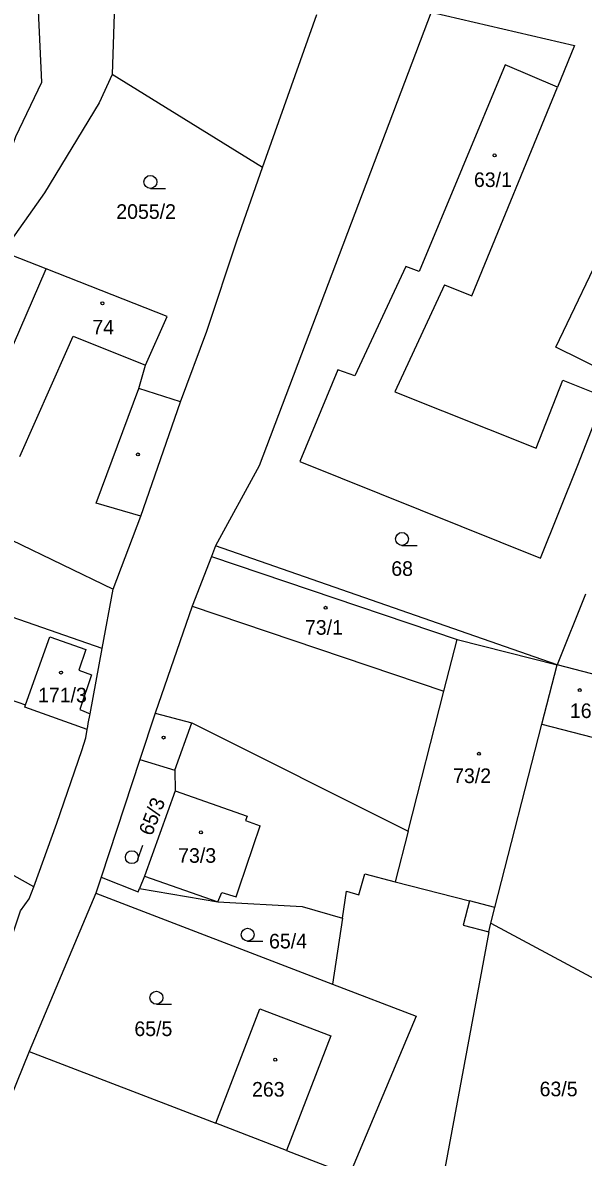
# Model space of a CAD drawing. Extents: x -755528 to -748832, y -1118122 to -1111095.
# Drawn here: x -750683.1 to -750617.8, y -1113693.4 to -1113561.3 of the extents above; entities that cross this region are included whole.
import ezdxf

# ---------------------------------------------------------------- set-up
doc = ezdxf.new("R2010")
doc.units = 0
for name, color, linetype in [('DZ_DO_ostatní', 7, 'Continuous'), ('DZ_DO_PUPFL', 7, 'Continuous'), ('DZ_NAD_ZPF', 7, 'Continuous'), ('legenda_text', 7, 'Continuous'), ('TZ_UMVŽST', 7, 'Continuous')]:
    doc.layers.add(name, color=color, linetype=linetype)

msp = doc.modelspace()

# ---------------------------------------------------------------- linework, layer by layer
at = {"layer": 'DZ_DO_ostatní'}
for p, q in [((-750630.75, -1113593.11), (-750620.79, -1113568.83)), ((-750620.97, -1113599.07), (-750614.22, -1113584.96)), ((-750685.64, -1113602.19), (-750680.34, -1113589.98)), ((-750633.96, -1113591.82), (-750639.73, -1113604.27)), ((-750633.96, -1113591.82), (-750630.75, -1113593.11)), ((-750677.96, -1113599.49), (-750677.22, -1113597.82)), ((-750677.22, -1113597.82), (-750668.8, -1113601.19)), ((-750683.43, -1113611.8), (-750677.96, -1113599.49)), ((-750615.07, -1113602), (-750620.97, -1113599.07)), ((-750623.27, -1113610.84), (-750620.16, -1113602.94)), ((-750620.16, -1113602.94), (-750616.27, -1113604.47)), ((-750674.55, -1113617.23), (-750669.57, -1113603.88)), ((-750639.73, -1113604.27), (-750623.27, -1113610.84)), ((-750669.33, -1113618.77), (-750674.55, -1113617.23)), ((-750661.08, -1113623.44), (-750632.49, -1113633.1)), ((-750663.35, -1113629.22), (-750634.03, -1113639.13)), ((-750665.36, -1113648.31), (-750663.4, -1113642.8)), ((-750665.31, -1113650.73), (-750656.95, -1113653.68)), ((-750656.95, -1113653.68), (-750657.13, -1113654.19)), ((-750657.87, -1113662.04), (-750655.41, -1113654.8)), ((-750657.13, -1113654.19), (-750655.41, -1113654.8)), ((-750668.9, -1113660.67), (-750660.37, -1113663.64)), ((-750660.37, -1113663.64), (-750659.9, -1113662.55)), ((-750659.9, -1113662.55), (-750658.23, -1113663.08)), ((-750658.23, -1113663.08), (-750657.87, -1113662.04)), ((-750628.07, -1113664.32), (-750631.04, -1113663.55))]:
    msp.add_line(p, q, dxfattribs=at)
at = {"layer": 'DZ_NAD_ZPF'}
for p, q in [((-750655.15, -1113578.18), (-750648.83, -1113560.37)), ((-750655.15, -1113578.18), (-750672.67, -1113567.33)), ((-750660.63, -1113622.23), (-750661.08, -1113623.44)), ((-750620.84, -1113636.08), (-750660.63, -1113622.23)), ((-750661.08, -1113623.44), (-750663.35, -1113629.22)), ((-750673.84, -1113634.18), (-750672.55, -1113627.25)), ((-750617.54, -1113627.83), (-750620.84, -1113636.08)), ((-750663.35, -1113629.22), (-750667.64, -1113641.7)), ((-750675.25, -1113641.76), (-750673.84, -1113634.18)), ((-750622.61, -1113642.98), (-750620.84, -1113636.08)), ((-750667.64, -1113641.7), (-750669.43, -1113647.09)), ((-750669.43, -1113647.09), (-750673.96, -1113660.77)), ((-750681.8, -1113661.89), (-750696.56, -1113653.71)), ((-750638.2, -1113655.43), (-750639.71, -1113661.31)), ((-750673.96, -1113660.77), (-750674.58, -1113662.64)), ((-750674.58, -1113662.64), (-750682.34, -1113681.07)), ((-750674.58, -1113662.64), (-750646.98, -1113673.23)), ((-750645.83, -1113665.57), (-750646.98, -1113673.23)), ((-750628.8, -1113667.14), (-750642.02, -1113738.14)), ((-750628.8, -1113667.14), (-750628.54, -1113666.15)), ((-750628.54, -1113666.15), (-750612.8, -1113674.59)), ((-750682.34, -1113681.07), (-750687.5, -1113693.78)), ((-750682.34, -1113681.07), (-750660.61, -1113689.43)), ((-750652.34, -1113692.61), (-750660.61, -1113689.43)), ((-750652.34, -1113692.61), (-750645, -1113695.43))]:
    msp.add_line(p, q, dxfattribs=at)
for points in [[(-750685.98, -1113580.34), (-750683.89, -1113574.58), (-750680.88, -1113568.23), (-750681.24, -1113559.93), (-750679.84, -1113551.56), (-750675.3, -1113537.59), (-750660.92, -1113505.09)], [(-750669.16, -1113539.03), (-750669.44, -1113539.93), (-750671.72, -1113545.1), (-750671.96, -1113546.15), (-750672.67, -1113567.33)], [(-750635.49, -1113560.09), (-750655.54, -1113612.9), (-750660.63, -1113622.23)], [(-750635.49, -1113560.09), (-750618.8, -1113563.98), (-750620.79, -1113568.83), (-750626.87, -1113566.21), (-750636.9, -1113590.29)], [(-750672.67, -1113567.33), (-750674.17, -1113570.65), (-750680.55, -1113581.13), (-750685.42, -1113587.98)], [(-750664.71, -1113605.46), (-750661.65, -1113597.23), (-750658.12, -1113586.6), (-750655.15, -1113578.18)], [(-750664.71, -1113605.46), (-750669.57, -1113603.88), (-750668.8, -1113601.19), (-750666.25, -1113595.53), (-750680.34, -1113589.98), (-750685.42, -1113587.98)], [(-750636.9, -1113590.29), (-750638.47, -1113589.69), (-750644.41, -1113602.42), (-750646.39, -1113601.73), (-750650.82, -1113612.38)], [(-750650.82, -1113612.38), (-750622.76, -1113623.65), (-750618.42, -1113612.82), (-750615.29, -1113604.86), (-750616.27, -1113604.47), (-750615.07, -1113602)], [(-750672.55, -1113627.25), (-750669.33, -1113618.77), (-750664.71, -1113605.46)], [(-750710.35, -1113611.08), (-750706.42, -1113611.86), (-750704.59, -1113612.36), (-750696.34, -1113615.78), (-750672.55, -1113627.25)], [(-750673.84, -1113634.18), (-750700.99, -1113624.73), (-750720.51, -1113617.93)], [(-750682.76, -1113640.71), (-750679.92, -1113632.79), (-750675.74, -1113634.27), (-750676.55, -1113636.68), (-750675.06, -1113637.23), (-750676.45, -1113641.27), (-750675.25, -1113641.76)], [(-750638.2, -1113655.43), (-750634.03, -1113639.13), (-750632.49, -1113633.1), (-750620.84, -1113636.08)], [(-750622.61, -1113642.98), (-750615.55, -1113644.78), (-750613.78, -1113637.88), (-750620.84, -1113636.08)], [(-750698.71, -1113652.52), (-750698.22, -1113651.06), (-750696.82, -1113646.72), (-750693.46, -1113637), (-750684.55, -1113640.09), (-750682.76, -1113640.71)], [(-750675.59, -1113643.6), (-750682.86, -1113641), (-750682.76, -1113640.71)], [(-750675.59, -1113643.6), (-750675.52, -1113643.23), (-750675.45, -1113642.9), (-750675.25, -1113641.76)], [(-750667.64, -1113641.7), (-750663.4, -1113642.8), (-750638.2, -1113655.43)], [(-750628.54, -1113666.15), (-750628.07, -1113664.32), (-750622.61, -1113642.98)], [(-750681.8, -1113661.89), (-750679.11, -1113654.48), (-750676.21, -1113646.02), (-750675.74, -1113644.56), (-750675.59, -1113643.6)], [(-750669.43, -1113647.09), (-750665.36, -1113648.31), (-750665.31, -1113650.73), (-750668.9, -1113660.67), (-750669.49, -1113662.12)], [(-750645.83, -1113665.57), (-750645.36, -1113662.43), (-750643.94, -1113662.84), (-750643.23, -1113660.4), (-750639.71, -1113661.31)], [(-750673.96, -1113660.77), (-750669.65, -1113662.5), (-750669.49, -1113662.12)], [(-750639.71, -1113661.31), (-750631.04, -1113663.55), (-750631.77, -1113666.38), (-750628.8, -1113667.14)], [(-750694.9, -1113690.13), (-750688.5, -1113677.77), (-750688.73, -1113677.65), (-750686.19, -1113672.29), (-750685.4, -1113670.82), (-750683.36, -1113664.72), (-750682.33, -1113663.32), (-750681.8, -1113661.89)], [(-750669.49, -1113662.12), (-750660.37, -1113663.64), (-750650.53, -1113664.19), (-750645.83, -1113665.57)], [(-750646.98, -1113673.23), (-750637.24, -1113676.97), (-750645, -1113695.43)], [(-750660.61, -1113689.43), (-750655.48, -1113676.1), (-750647.2, -1113679.27), (-750652.34, -1113692.61)]]:
    msp.add_lwpolyline(points, dxfattribs=at)
at = {"layer": 'legenda_text'}
for centre in [(-750628.1168, -1113576.7592), (-750673.7968, -1113593.9792), (-750669.6768, -1113611.5792), (-750647.8068, -1113629.4292), (-750678.6268, -1113636.9592), (-750618.1868, -1113639.0092), (-750666.6768, -1113644.5292), (-750629.9468, -1113646.4192), (-750662.3268, -1113655.5692), (-750653.6668, -1113682.0292)]:
    msp.add_circle(centre, 0.175, dxfattribs=at)
at = {"layer": 'TZ_UMVŽST'}
for p, q in [((-750668.213, -1113580.6), (-750666.463, -1113580.6)), ((-750638.903, -1113622.16), (-750637.153, -1113622.16)), ((-750669.668, -1113658.703), (-750669.098, -1113657.049)), ((-750656.883, -1113668.23), (-750655.133, -1113668.23)), ((-750667.513, -1113675.57), (-750665.763, -1113675.57))]:
    msp.add_line(p, q, dxfattribs=at)
for centre in [(-750668.2129, -1113579.8498), (-750638.9029, -1113621.4098), (-750670.377, -1113658.459), (-750656.8829, -1113667.4798), (-750667.5129, -1113674.8198)]:
    msp.add_circle(centre, 0.75, dxfattribs=at)

# ---------------------------------------------------------------- texts
at = {"layer": 'DZ_DO_PUPFL'}
for s, p in [('63/1', (-750630.52, -1113580.44)), ('2055/2', (-750672.19, -1113584.15)), ('74', (-750674.98, -1113597.61)), ('68', (-750640.15, -1113625.71)), ('73/1', (-750650.21, -1113632.56)), ('171/3', (-750681.31, -1113640.44)), ('167', (-750619.34, -1113642.26)), ('73/2', (-750632.95, -1113649.83)), ('73/3', (-750664.98, -1113659.11)), ('65/4', (-750654.39, -1113669.08)), ('65/5', (-750670.08, -1113679.28)), ('263', (-750656.375, -1113686.33)), ('63/5', (-750622.869, -1113686.29))]:
    msp.add_text(s, height=1.7, dxfattribs=at).set_placement(p)
msp.add_text('65/3', height=1.7, rotation=68.999997, dxfattribs=at).set_placement((-750668.036, -1113656.074))

doc.saveas('drawing.dxf')
